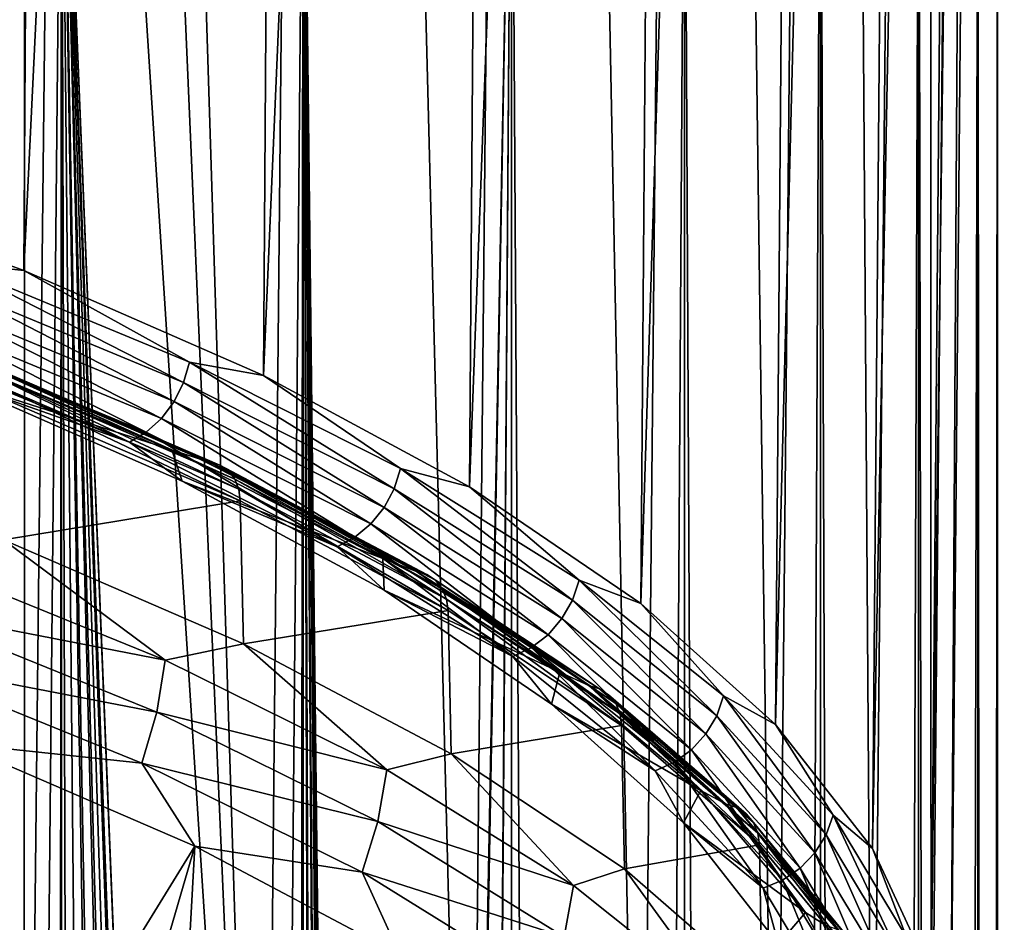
# Model space of a CAD drawing. Header units: millimetres. Extents: x -24 to 24, y 0 to 188.
# Tile 335 of 460: x 19.13 to 24.29, y 141.36 to 146.08. Entities that reach past the tile are written whole.
import ezdxf

# ---------------------------------------------------------------- set-up
doc = ezdxf.new("R2010")
doc.units = ezdxf.units.MM
doc.header["$LTSCALE"] = 58.620611
for name, color, linetype in [('168', 7, 'CONTINUOUS'), ('169', 7, 'CONTINUOUS'), ('194', 7, 'CONTINUOUS'), ('201', 7, 'CONTINUOUS'), ('222', 7, 'CONTINUOUS'), ('223', 7, 'CONTINUOUS'), ('226', 7, 'CONTINUOUS'), ('31', 7, 'CONTINUOUS')]:
    doc.layers.add(name, color=color, linetype=linetype)

msp = doc.modelspace()

# ---------------------------------------------------------------- linework, layer by layer
at = {"layer": '168', "color": 7, "linetype": 'CONTINUOUS'}
for points in [[(19.1559, 144.7737, 246.4339), (17.7394, 145.2866, 248.0608), (18.757, 144.8168, 246.9366), (19.1559, 144.7737, 246.4339)], [(19.9911, 144.1868, 245.2875), (18.757, 144.8168, 246.9366), (18.7277, 144.7097, 246.9459), (19.9911, 144.1868, 245.2875)], [(20.0223, 144.2931, 245.2756), (19.1559, 144.7737, 246.4339), (18.757, 144.8168, 246.9366), (20.0223, 144.2931, 245.2756)], [(20.0223, 144.2931, 245.2756), (18.757, 144.8168, 246.9366), (19.9911, 144.1868, 245.2875), (20.0223, 144.2931, 245.2756)], [(20.4089, 144.2236, 244.6894), (19.1559, 144.7737, 246.4339), (20.0223, 144.2931, 245.2756), (20.4089, 144.2236, 244.6894)], [(19.9412, 144.0872, 245.2844), (18.7277, 144.7097, 246.9459), (18.681, 144.6088, 246.9387), (19.9412, 144.0872, 245.2844)], [(19.9911, 144.1868, 245.2875), (18.7277, 144.7097, 246.9459), (19.9412, 144.0872, 245.2844), (19.9911, 144.1868, 245.2875)], [(19.8752, 143.9992, 245.2665), (18.681, 144.6088, 246.9387), (18.6192, 144.5191, 246.9152), (19.8752, 143.9992, 245.2665)], [(19.9412, 144.0872, 245.2844), (18.681, 144.6088, 246.9387), (19.8752, 143.9992, 245.2665), (19.9412, 144.0872, 245.2844)], [(19.7963, 143.9272, 245.2345), (18.6192, 144.5191, 246.9152), (18.5452, 144.445, 246.8768), (19.7963, 143.9272, 245.2345)], [(19.8752, 143.9992, 245.2665), (18.6192, 144.5191, 246.9152), (19.7963, 143.9272, 245.2345), (19.8752, 143.9992, 245.2665)], [(18.4629, 144.3904, 246.8252), (19.7084, 143.8749, 245.1902), (18.5452, 144.445, 246.8768), (18.4629, 144.3904, 246.8252)], [(19.7084, 143.8749, 245.1902), (19.7963, 143.9272, 245.2345), (18.5452, 144.445, 246.8768), (19.7084, 143.8749, 245.1902)], [(18.4629, 144.3904, 246.8252), (18.7566, 144.2105, 246.296), (19.7084, 143.8749, 245.1902), (18.4629, 144.3904, 246.8252)], [(21.0935, 143.632, 243.5278), (20.0223, 144.2931, 245.2756), (19.9911, 144.1868, 245.2875), (21.0935, 143.632, 243.5278)], [(21.1264, 143.7374, 243.5131), (20.4089, 144.2236, 244.6894), (20.0223, 144.2931, 245.2756), (21.1264, 143.7374, 243.5131)], [(21.1264, 143.7374, 243.5131), (20.0223, 144.2931, 245.2756), (21.0935, 143.632, 243.5278), (21.1264, 143.7374, 243.5131)], [(18.7566, 144.2105, 246.296), (19.9836, 143.6719, 244.5878), (19.7084, 143.8749, 245.1902), (18.7566, 144.2105, 246.296)], [(21.4878, 143.6412, 242.8421), (20.4089, 144.2236, 244.6894), (21.1264, 143.7374, 243.5131), (21.4878, 143.6412, 242.8421)], [(21.0409, 143.5337, 243.5291), (19.9911, 144.1868, 245.2875), (19.9412, 144.0872, 245.2844), (21.0409, 143.5337, 243.5291)], [(21.0935, 143.632, 243.5278), (19.9911, 144.1868, 245.2875), (21.0409, 143.5337, 243.5291), (21.0935, 143.632, 243.5278)], [(20.9712, 143.4476, 243.5169), (19.9412, 144.0872, 245.2844), (19.8752, 143.9992, 245.2665), (20.9712, 143.4476, 243.5169)], [(21.0409, 143.5337, 243.5291), (19.9412, 144.0872, 245.2844), (20.9712, 143.4476, 243.5169), (21.0409, 143.5337, 243.5291)], [(20.888, 143.3778, 243.492), (19.8752, 143.9992, 245.2665), (19.7963, 143.9272, 245.2345), (20.888, 143.3778, 243.492)], [(20.9712, 143.4476, 243.5169), (19.8752, 143.9992, 245.2665), (20.888, 143.3778, 243.492), (20.9712, 143.4476, 243.5169)], [(19.7084, 143.8749, 245.1902), (20.7953, 143.3279, 243.4554), (19.7963, 143.9272, 245.2345), (19.7084, 143.8749, 245.1902)], [(20.7953, 143.3279, 243.4554), (20.888, 143.3778, 243.492), (19.7963, 143.9272, 245.2345), (20.7953, 143.3279, 243.4554)], [(19.7084, 143.8749, 245.1902), (19.9836, 143.6719, 244.5878), (20.7953, 143.3279, 243.4554), (19.7084, 143.8749, 245.1902)], [(22.0261, 143.0497, 241.6809), (21.1264, 143.7374, 243.5131), (21.0935, 143.632, 243.5278), (22.0261, 143.0497, 241.6809)], [(22.0605, 143.1542, 241.6634), (21.4878, 143.6412, 242.8421), (21.1264, 143.7374, 243.5131), (22.0605, 143.1542, 241.6634)], [(22.0605, 143.1542, 241.6634), (21.1264, 143.7374, 243.5131), (22.0261, 143.0497, 241.6809), (22.0605, 143.1542, 241.6634)], [(19.9836, 143.6719, 244.5878), (21.0401, 143.1016, 242.7789), (20.7953, 143.3279, 243.4554), (19.9836, 143.6719, 244.5878)], [(21.9711, 142.9529, 241.6868), (21.0935, 143.632, 243.5278), (21.0409, 143.5337, 243.5291), (21.9711, 142.9529, 241.6868)], [(22.0261, 143.0497, 241.6809), (21.0935, 143.632, 243.5278), (21.9711, 142.9529, 241.6868), (22.0261, 143.0497, 241.6809)], [(22.3834, 143.0313, 240.9076), (21.4878, 143.6412, 242.8421), (22.0605, 143.1542, 241.6634), (22.3834, 143.0313, 240.9076)], [(21.8984, 142.8686, 241.6808), (21.0409, 143.5337, 243.5291), (20.9712, 143.4476, 243.5169), (21.8984, 142.8686, 241.6808)], [(21.9711, 142.9529, 241.6868), (21.0409, 143.5337, 243.5291), (21.8984, 142.8686, 241.6808), (21.9711, 142.9529, 241.6868)], [(21.8114, 142.8012, 241.6631), (20.9712, 143.4476, 243.5169), (20.888, 143.3778, 243.492), (21.8114, 142.8012, 241.6631)], [(21.8984, 142.8686, 241.6808), (20.9712, 143.4476, 243.5169), (21.8114, 142.8012, 241.6631), (21.8984, 142.8686, 241.6808)], [(20.7953, 143.3279, 243.4554), (21.7146, 142.7538, 241.6346), (20.888, 143.3778, 243.492), (20.7953, 143.3279, 243.4554)], [(21.7146, 142.7538, 241.6346), (21.8114, 142.8012, 241.6631), (20.888, 143.3778, 243.492), (21.7146, 142.7538, 241.6346)], [(20.7953, 143.3279, 243.4554), (21.0401, 143.1016, 242.7789), (21.7146, 142.7538, 241.6346), (20.7953, 143.3279, 243.4554)], [(22.7813, 142.4445, 239.7618), (22.0605, 143.1542, 241.6634), (22.0261, 143.0497, 241.6809), (22.7813, 142.4445, 239.7618)], [(22.8169, 142.5482, 239.7412), (22.3834, 143.0313, 240.9076), (22.0605, 143.1542, 241.6634), (22.8169, 142.5482, 239.7412)], [(22.8169, 142.5482, 239.7412), (22.0605, 143.1542, 241.6634), (22.7813, 142.4445, 239.7618), (22.8169, 142.5482, 239.7412)], [(21.0401, 143.1016, 242.7789), (21.9171, 142.5043, 240.8847), (21.7146, 142.7538, 241.6346), (21.0401, 143.1016, 242.7789)], [(22.7245, 142.3493, 239.7724), (22.0261, 143.0497, 241.6809), (21.9711, 142.9529, 241.6868), (22.7245, 142.3493, 239.7724)], [(22.7813, 142.4445, 239.7618), (22.0261, 143.0497, 241.6809), (22.7245, 142.3493, 239.7724), (22.7813, 142.4445, 239.7618)], [(23.088, 142.3991, 238.9027), (22.3834, 143.0313, 240.9076), (22.8169, 142.5482, 239.7412), (23.088, 142.3991, 238.9027)], [(22.6492, 142.267, 239.7727), (21.9711, 142.9529, 241.6868), (21.8984, 142.8686, 241.6808), (22.6492, 142.267, 239.7727)], [(22.7245, 142.3493, 239.7724), (21.9711, 142.9529, 241.6868), (22.6492, 142.267, 239.7727), (22.7245, 142.3493, 239.7724)], [(22.5593, 142.202, 239.7626), (21.8984, 142.8686, 241.6808), (21.8114, 142.8012, 241.6631), (22.5593, 142.202, 239.7626)], [(22.6492, 142.267, 239.7727), (21.8984, 142.8686, 241.6808), (22.5593, 142.202, 239.7626), (22.6492, 142.267, 239.7727)], [(21.7146, 142.7538, 241.6346), (22.4592, 142.1572, 239.7426), (21.8114, 142.8012, 241.6631), (21.7146, 142.7538, 241.6346)], [(21.7146, 142.7538, 241.6346), (21.9171, 142.5043, 240.8847), (22.4592, 142.1572, 239.7426), (21.7146, 142.7538, 241.6346)], [(22.4592, 142.1572, 239.7426), (22.5593, 142.202, 239.7626), (21.8114, 142.8012, 241.6631), (22.4592, 142.1572, 239.7426)], [(23.3531, 141.8215, 237.7858), (22.8169, 142.5482, 239.7412), (22.7813, 142.4445, 239.7618), (23.3531, 141.8215, 237.7858)], [(23.3896, 141.9241, 237.7621), (23.088, 142.3991, 238.9027), (22.8169, 142.5482, 239.7412), (23.3896, 141.9241, 237.7621)], [(23.3896, 141.9241, 237.7621), (22.8169, 142.5482, 239.7412), (23.3531, 141.8215, 237.7858), (23.3896, 141.9241, 237.7621)], [(21.9171, 142.5043, 240.8847), (22.607, 141.8853, 238.9214), (22.4592, 142.1572, 239.7426), (21.9171, 142.5043, 240.8847)], [(23.2948, 141.7278, 237.8014), (22.7813, 142.4445, 239.7618), (22.7245, 142.3493, 239.7724), (23.2948, 141.7278, 237.8014)], [(23.3531, 141.8215, 237.7858), (22.7813, 142.4445, 239.7618), (23.2948, 141.7278, 237.8014), (23.3531, 141.8215, 237.7858)], [(23.5956, 141.7501, 236.8443), (23.088, 142.3991, 238.9027), (23.3896, 141.9241, 237.7621), (23.5956, 141.7501, 236.8443)], [(23.2177, 141.6476, 237.8082), (22.7245, 142.3493, 239.7724), (22.6492, 142.267, 239.7727), (23.2177, 141.6476, 237.8082)], [(23.2948, 141.7278, 237.8014), (22.7245, 142.3493, 239.7724), (23.2177, 141.6476, 237.8082), (23.2948, 141.7278, 237.8014)], [(23.1255, 141.585, 237.8059), (22.6492, 142.267, 239.7727), (22.5593, 142.202, 239.7626), (23.1255, 141.585, 237.8059)], [(23.2177, 141.6476, 237.8082), (22.6492, 142.267, 239.7727), (23.1255, 141.585, 237.8059), (23.2177, 141.6476, 237.8082)], [(22.4592, 142.1572, 239.7426), (23.0229, 141.543, 237.7945), (22.5593, 142.202, 239.7626), (22.4592, 142.1572, 239.7426)], [(23.0229, 141.543, 237.7945), (23.1255, 141.585, 237.8059), (22.5593, 142.202, 239.7626), (23.0229, 141.543, 237.7945)], [(22.4592, 142.1572, 239.7426), (22.607, 141.8853, 238.9214), (23.0229, 141.543, 237.7945), (22.4592, 142.1572, 239.7426)], [(22.607, 141.8853, 238.9214), (23.1041, 141.2498, 236.9058), (23.0229, 141.543, 237.7945), (22.607, 141.8853, 238.9214)], [(23.7369, 141.1856, 235.7688), (23.3896, 141.9241, 237.7621), (23.3531, 141.8215, 237.7858), (23.7369, 141.1856, 235.7688)], [(23.774, 141.2872, 235.742), (23.5956, 141.7501, 236.8443), (23.3896, 141.9241, 237.7621), (23.774, 141.2872, 235.742)], [(23.774, 141.2872, 235.742), (23.3896, 141.9241, 237.7621), (23.7369, 141.1856, 235.7688), (23.774, 141.2872, 235.742)], [(23.6777, 141.0934, 235.7895), (23.3531, 141.8215, 237.7858), (23.2948, 141.7278, 237.8014), (23.6777, 141.0934, 235.7895)], [(23.7369, 141.1856, 235.7688), (23.3531, 141.8215, 237.7858), (23.6777, 141.0934, 235.7895), (23.7369, 141.1856, 235.7688)], [(23.5993, 141.0154, 235.8029), (23.2948, 141.7278, 237.8014), (23.2177, 141.6476, 237.8082), (23.5993, 141.0154, 235.8029)], [(23.6777, 141.0934, 235.7895), (23.2948, 141.7278, 237.8014), (23.5993, 141.0154, 235.8029), (23.6777, 141.0934, 235.7895)], [(23.9019, 141.0897, 234.7499), (23.5956, 141.7501, 236.8443), (23.774, 141.2872, 235.742), (23.9019, 141.0897, 234.7499)], [(23.5056, 140.9552, 235.8086), (23.2177, 141.6476, 237.8082), (23.1255, 141.585, 237.8059), (23.5056, 140.9552, 235.8086)], [(23.5993, 141.0154, 235.8029), (23.2177, 141.6476, 237.8082), (23.5056, 140.9552, 235.8086), (23.5993, 141.0154, 235.8029)], [(23.0229, 141.543, 237.7945), (23.4013, 140.9161, 235.8061), (23.1255, 141.585, 237.8059), (23.0229, 141.543, 237.7945)], [(23.4013, 140.9161, 235.8061), (23.5056, 140.9552, 235.8086), (23.1255, 141.585, 237.8059), (23.4013, 140.9161, 235.8061)], [(23.0229, 141.543, 237.7945), (23.1041, 141.2498, 236.9058), (23.4013, 140.9161, 235.8061), (23.0229, 141.543, 237.7945)]]:
    msp.add_3dface(points, dxfattribs=at)
at = {"layer": '169', "color": 7, "linetype": 'CONTINUOUS'}
for points in [[(17.9144, 176.2047, 238.5503), (17.7394, 145.2866, 248.0608), (19.348, 175.666, 236.9176), (17.9144, 176.2047, 238.5503)], [(17.7394, 145.2866, 248.0608), (19.1559, 144.7737, 246.4339), (19.348, 175.666, 236.9176), (17.7394, 145.2866, 248.0608)], [(19.348, 175.666, 236.9176), (19.1559, 144.7737, 246.4339), (20.617, 175.0909, 235.1659), (19.348, 175.666, 236.9176)], [(19.1559, 144.7737, 246.4339), (20.4089, 144.2236, 244.6894), (20.617, 175.0909, 235.1659), (19.1559, 144.7737, 246.4339)], [(20.617, 175.0909, 235.1659), (20.4089, 144.2236, 244.6894), (21.7108, 174.485, 233.3099), (20.617, 175.0909, 235.1659)], [(20.4089, 144.2236, 244.6894), (21.4878, 143.6412, 242.8421), (21.7108, 174.485, 233.3099), (20.4089, 144.2236, 244.6894)], [(21.7108, 174.485, 233.3099), (21.4878, 143.6412, 242.8421), (22.6203, 173.8537, 231.3652), (21.7108, 174.485, 233.3099)], [(21.4878, 143.6412, 242.8421), (22.3834, 143.0313, 240.9076), (22.6203, 173.8537, 231.3652), (21.4878, 143.6412, 242.8421)], [(22.6203, 173.8537, 231.3652), (22.3834, 143.0313, 240.9076), (23.3377, 173.2029, 229.3479), (22.6203, 173.8537, 231.3652)], [(22.3834, 143.0313, 240.9076), (23.088, 142.3991, 238.9027), (23.3377, 173.2029, 229.3479), (22.3834, 143.0313, 240.9076)], [(23.3377, 173.2029, 229.3479), (23.088, 142.3991, 238.9027), (23.8571, 172.5383, 227.275), (23.3377, 173.2029, 229.3479)], [(23.088, 142.3991, 238.9027), (23.5956, 141.7501, 236.8443), (23.8571, 172.5383, 227.275), (23.088, 142.3991, 238.9027)], [(23.8571, 172.5383, 227.275), (23.5956, 141.7501, 236.8443), (24.1739, 171.8658, 225.1639), (23.8571, 172.5383, 227.275)], [(23.5956, 141.7501, 236.8443), (23.9019, 141.0897, 234.7499), (24.1739, 171.8658, 225.1639), (23.5956, 141.7501, 236.8443)], [(24.1739, 171.8658, 225.1639), (23.9019, 141.0897, 234.7499), (24.2854, 171.1914, 223.0326), (24.1739, 171.8658, 225.1639)], [(23.9019, 141.0897, 234.7499), (24.0043, 140.4237, 232.6376), (24.2854, 171.1914, 223.0326), (23.9019, 141.0897, 234.7499)], [(24.2854, 171.1914, 223.0326), (24.0043, 140.4237, 232.6376), (24.1907, 170.5208, 220.8991), (24.2854, 171.1914, 223.0326)], [(24.1907, 170.5208, 220.8991), (23.9019, 139.7577, 230.5253), (23.8905, 169.8596, 218.7816), (24.1907, 170.5208, 220.8991)], [(24.0043, 140.4237, 232.6376), (23.9019, 139.7577, 230.5253), (24.1907, 170.5208, 220.8991), (24.0043, 140.4237, 232.6376)], [(23.8905, 169.8596, 218.7816), (23.5956, 139.0974, 228.431), (23.3874, 169.2135, 216.6985), (23.8905, 169.8596, 218.7816)], [(23.9019, 139.7577, 230.5253), (23.5956, 139.0974, 228.431), (23.8905, 169.8596, 218.7816), (23.9019, 139.7577, 230.5253)], [(23.3874, 169.2135, 216.6985), (23.088, 138.4484, 226.3726), (22.6857, 168.5875, 214.6672), (23.3874, 169.2135, 216.6985)], [(23.5956, 139.0974, 228.431), (23.088, 138.4484, 226.3726), (23.3874, 169.2135, 216.6985), (23.5956, 139.0974, 228.431)], [(22.6857, 168.5875, 214.6672), (22.3834, 137.8162, 224.3676), (21.7913, 167.9868, 212.7052), (22.6857, 168.5875, 214.6672)], [(23.088, 138.4484, 226.3726), (22.3834, 137.8162, 224.3676), (22.6857, 168.5875, 214.6672), (23.088, 138.4484, 226.3726)], [(21.7913, 167.9868, 212.7052), (21.4878, 137.2063, 222.4332), (20.7122, 167.416, 210.8298), (21.7913, 167.9868, 212.7052)], [(22.3834, 137.8162, 224.3676), (21.4878, 137.2063, 222.4332), (21.7913, 167.9868, 212.7052), (22.3834, 137.8162, 224.3676)], [(20.7122, 167.416, 210.8298), (20.4089, 136.6238, 220.5858), (19.4575, 166.8796, 209.0568), (20.7122, 167.416, 210.8298)], [(21.4878, 137.2063, 222.4332), (20.4089, 136.6238, 220.5858), (20.7122, 167.416, 210.8298), (21.4878, 137.2063, 222.4332)], [(19.4575, 166.8796, 209.0568), (20.4089, 136.6238, 220.5858), (19.4002, 160.0153, 211.251), (19.4575, 166.8796, 209.0568)], [(19.4002, 160.0153, 211.251), (20.4089, 136.6238, 220.5858), (19.3427, 153.1164, 213.4562), (19.4002, 160.0153, 211.251)], [(20.4089, 136.6238, 220.5858), (19.1559, 136.0738, 218.8413), (19.3427, 153.1164, 213.4562), (20.4089, 136.6238, 220.5858)], [(19.3427, 153.1164, 213.4562), (19.1559, 136.0738, 218.8413), (19.1628, 152.2478, 213.4938), (19.3427, 153.1164, 213.4562)], [(19.1559, 136.0738, 218.8413), (17.7394, 135.5608, 217.2145), (19.1628, 152.2478, 213.4938), (19.1559, 136.0738, 218.8413)], [(19.1628, 152.2478, 213.4938), (17.7394, 135.5608, 217.2145), (18.9617, 151.3801, 213.5088), (19.1628, 152.2478, 213.4938)]]:
    msp.add_3dface(points, dxfattribs=at)
at = {"layer": '194', "color": 7, "linetype": 'CONTINUOUS'}
for points in [[(20.0493, 141.7632, 245.4605), (18.807, 142.2998, 247.1625), (18.8492, 139.8138, 245.603), (20.0493, 141.7632, 245.4605)], [(19.4024, 139.5427, 244.7429), (20.0493, 141.7632, 245.4605), (18.8492, 139.8138, 245.603), (19.4024, 139.5427, 244.7429)], [(19.9124, 139.2639, 243.8589), (20.0493, 141.7632, 245.4605), (19.4024, 139.5427, 244.7429), (19.9124, 139.2639, 243.8589)], [(21.1228, 141.1946, 243.6571), (20.0493, 141.7632, 245.4605), (19.9124, 139.2639, 243.8589), (21.1228, 141.1946, 243.6571)]]:
    msp.add_3dface(points, dxfattribs=at)
at = {"layer": '201', "color": 7, "linetype": 'CONTINUOUS'}
for points in [[(18.5635, 143.275, 247.6567), (19.8956, 142.7357, 245.9464), (19.0486, 143.3643, 247.0187), (18.5635, 143.275, 247.6567)], [(19.0486, 143.3643, 247.0187), (19.8956, 142.7357, 245.9464), (20.3053, 142.8214, 245.2969), (19.0486, 143.3643, 247.0187)], [(18.5635, 143.275, 247.6567), (18.5228, 143.0023, 247.6991), (19.8956, 142.7357, 245.9464), (18.5635, 143.275, 247.6567)], [(18.5228, 143.0023, 247.6991), (18.4501, 142.7336, 247.7193), (19.8516, 142.464, 245.9921), (18.5228, 143.0023, 247.6991)], [(18.5228, 143.0023, 247.6991), (19.8516, 142.464, 245.9921), (19.8956, 142.7357, 245.9464), (18.5228, 143.0023, 247.6991)], [(19.8956, 142.7357, 245.9464), (21.0551, 142.1615, 244.1253), (20.3053, 142.8214, 245.2969), (19.8956, 142.7357, 245.9464)], [(20.3053, 142.8214, 245.2969), (21.0551, 142.1615, 244.1253), (21.3914, 142.2462, 243.4726), (20.3053, 142.8214, 245.2969)], [(18.4501, 142.7336, 247.7193), (18.807, 142.2998, 247.1625), (19.7736, 142.1974, 246.0188), (18.4501, 142.7336, 247.7193)], [(18.4501, 142.7336, 247.7193), (19.7736, 142.1974, 246.0188), (19.8516, 142.464, 245.9921), (18.4501, 142.7336, 247.7193)], [(19.8956, 142.7357, 245.9464), (19.8516, 142.464, 245.9921), (21.0551, 142.1615, 244.1253), (19.8956, 142.7357, 245.9464)], [(19.8516, 142.464, 245.9921), (19.7736, 142.1974, 246.0188), (21.008, 141.8909, 244.1745), (19.8516, 142.464, 245.9921)], [(19.8516, 142.464, 245.9921), (21.008, 141.8909, 244.1745), (21.0551, 142.1615, 244.1253), (19.8516, 142.464, 245.9921)], [(18.807, 142.2998, 247.1625), (20.0493, 141.7632, 245.4605), (19.7736, 142.1974, 246.0188), (18.807, 142.2998, 247.1625)], [(21.0551, 142.1615, 244.1253), (22.0319, 141.5573, 242.2093), (21.3914, 142.2462, 243.4726), (21.0551, 142.1615, 244.1253)], [(21.3914, 142.2462, 243.4726), (22.0319, 141.5573, 242.2093), (22.2978, 141.6435, 241.5612), (21.3914, 142.2462, 243.4726)], [(19.7736, 142.1974, 246.0188), (20.0493, 141.7632, 245.4605), (20.9254, 141.6265, 244.2082), (19.7736, 142.1974, 246.0188)], [(19.7736, 142.1974, 246.0188), (20.9254, 141.6265, 244.2082), (21.008, 141.8909, 244.1745), (19.7736, 142.1974, 246.0188)], [(21.0551, 142.1615, 244.1253), (21.008, 141.8909, 244.1745), (22.0319, 141.5573, 242.2093), (21.0551, 142.1615, 244.1253)], [(21.008, 141.8909, 244.1745), (20.9254, 141.6265, 244.2082), (21.9821, 141.288, 242.2622), (21.008, 141.8909, 244.1745)], [(21.008, 141.8909, 244.1745), (21.9821, 141.288, 242.2622), (22.0319, 141.5573, 242.2093), (21.008, 141.8909, 244.1745)], [(20.0493, 141.7632, 245.4605), (21.1228, 141.1946, 243.6571), (20.9254, 141.6265, 244.2082), (20.0493, 141.7632, 245.4605)], [(20.9254, 141.6265, 244.2082), (21.1228, 141.1946, 243.6571), (21.8954, 141.0259, 242.3033), (20.9254, 141.6265, 244.2082)], [(20.9254, 141.6265, 244.2082), (21.8954, 141.0259, 242.3033), (21.9821, 141.288, 242.2622), (20.9254, 141.6265, 244.2082)], [(22.0319, 141.5573, 242.2093), (22.8174, 140.9285, 240.2148), (22.2978, 141.6435, 241.5612), (22.0319, 141.5573, 242.2093)], [(22.2978, 141.6435, 241.5612), (22.8174, 140.9285, 240.2148), (23.017, 141.0184, 239.5786), (22.2978, 141.6435, 241.5612)], [(22.0319, 141.5573, 242.2093), (21.9821, 141.288, 242.2622), (22.8174, 140.9285, 240.2148), (22.0319, 141.5573, 242.2093)]]:
    msp.add_3dface(points, dxfattribs=at)
at = {"layer": '222', "color": 7, "linetype": 'CONTINUOUS'}
for points in [[(19.03, 144.1101, 246.8089), (19.0486, 143.3643, 247.0187), (20.2874, 143.5685, 245.0911), (19.03, 144.1101, 246.8089)], [(19.0486, 143.3643, 247.0187), (20.3053, 142.8214, 245.2969), (20.2874, 143.5685, 245.0911), (19.0486, 143.3643, 247.0187)], [(20.2874, 143.5685, 245.0911), (20.3053, 142.8214, 245.2969), (21.3748, 142.9945, 243.2708), (20.2874, 143.5685, 245.0911)], [(20.3053, 142.8214, 245.2969), (21.3914, 142.2462, 243.4726), (21.3748, 142.9945, 243.2708), (20.3053, 142.8214, 245.2969)], [(21.3748, 142.9945, 243.2708), (21.3914, 142.2462, 243.4726), (22.2831, 142.3931, 241.3634), (21.3748, 142.9945, 243.2708)], [(21.3914, 142.2462, 243.4726), (22.2978, 141.6435, 241.5612), (22.2831, 142.3931, 241.3634), (21.3914, 142.2462, 243.4726)], [(22.2831, 142.3931, 241.3634), (22.2978, 141.6435, 241.5612), (23.0048, 141.7693, 239.3847), (22.2831, 142.3931, 241.3634)], [(22.2978, 141.6435, 241.5612), (23.017, 141.0184, 239.5786), (23.0048, 141.7693, 239.3847), (22.2978, 141.6435, 241.5612)], [(23.0048, 141.7693, 239.3847), (23.017, 141.0184, 239.5786), (23.5338, 141.1282, 237.3514), (23.0048, 141.7693, 239.3847)]]:
    msp.add_3dface(points, dxfattribs=at)
at = {"layer": '223', "color": 7, "linetype": 'CONTINUOUS'}
for points in [[(19.9305, 143.8351, 245.1054), (18.658, 144.3699, 246.8014), (18.8829, 144.3065, 246.6284), (19.9305, 143.8351, 245.1054)], [(20.1305, 143.769, 244.9239), (19.9305, 143.8351, 245.1054), (18.8829, 144.3065, 246.6284), (20.1305, 143.769, 244.9239)], [(20.1305, 143.769, 244.9239), (18.8829, 144.3065, 246.6284), (20.1816, 143.7549, 244.9622), (20.1305, 143.769, 244.9239)], [(20.1816, 143.7549, 244.9622), (18.8829, 144.3065, 246.6284), (18.9308, 144.2937, 246.671), (20.1816, 143.7549, 244.9622)], [(20.1816, 143.7549, 244.9622), (18.9308, 144.2937, 246.671), (20.2254, 143.7254, 245.0005), (20.1816, 143.7549, 244.9622)], [(20.2254, 143.7254, 245.0005), (18.9308, 144.2937, 246.671), (18.9719, 144.2653, 246.7131), (20.2254, 143.7254, 245.0005)], [(20.2254, 143.7254, 245.0005), (18.9719, 144.2653, 246.7131), (20.259, 143.6824, 245.0364), (20.2254, 143.7254, 245.0005)], [(20.259, 143.6824, 245.0364), (18.9719, 144.2653, 246.7131), (19.0034, 144.2232, 246.7518), (20.259, 143.6824, 245.0364)], [(19.0233, 144.1702, 246.7845), (20.2802, 143.6288, 245.0673), (19.0034, 144.2232, 246.7518), (19.0233, 144.1702, 246.7845)], [(20.2802, 143.6288, 245.0673), (20.259, 143.6824, 245.0364), (19.0034, 144.2232, 246.7518), (20.2802, 143.6288, 245.0673)], [(19.03, 144.1101, 246.8089), (20.2874, 143.5685, 245.0911), (19.0233, 144.1702, 246.7845), (19.03, 144.1101, 246.8089)], [(19.0233, 144.1702, 246.7845), (20.2874, 143.5685, 245.0911), (20.2802, 143.6288, 245.0673), (19.0233, 144.1702, 246.7845)], [(21.034, 143.2675, 243.305), (19.9305, 143.8351, 245.1054), (20.1305, 143.769, 244.9239), (21.034, 143.2675, 243.305)], [(21.2095, 143.1995, 243.1177), (21.034, 143.2675, 243.305), (20.1305, 143.769, 244.9239), (21.2095, 143.1995, 243.1177)], [(21.2095, 143.1995, 243.1177), (20.1305, 143.769, 244.9239), (21.2633, 143.184, 243.1514), (21.2095, 143.1995, 243.1177)], [(21.2633, 143.184, 243.1514), (20.1305, 143.769, 244.9239), (20.1816, 143.7549, 244.9622), (21.2633, 143.184, 243.1514)], [(21.2633, 143.184, 243.1514), (20.1816, 143.7549, 244.9622), (21.3095, 143.1532, 243.1858), (21.2633, 143.184, 243.1514)], [(21.3095, 143.1532, 243.1858), (20.1816, 143.7549, 244.9622), (20.2254, 143.7254, 245.0005), (21.3095, 143.1532, 243.1858)], [(21.3095, 143.1532, 243.1858), (20.2254, 143.7254, 245.0005), (21.3449, 143.1092, 243.2187), (21.3095, 143.1532, 243.1858)], [(21.3449, 143.1092, 243.2187), (20.2254, 143.7254, 245.0005), (20.259, 143.6824, 245.0364), (21.3449, 143.1092, 243.2187)], [(20.2802, 143.6288, 245.0673), (21.3672, 143.0551, 243.2477), (20.259, 143.6824, 245.0364), (20.2802, 143.6288, 245.0673)], [(21.3672, 143.0551, 243.2477), (21.3449, 143.1092, 243.2187), (20.259, 143.6824, 245.0364), (21.3672, 143.0551, 243.2477)], [(20.2874, 143.5685, 245.0911), (21.3748, 142.9945, 243.2708), (20.2802, 143.6288, 245.0673), (20.2874, 143.5685, 245.0911)], [(20.2802, 143.6288, 245.0673), (21.3748, 142.9945, 243.2708), (21.3672, 143.0551, 243.2477), (20.2802, 143.6288, 245.0673)], [(21.9592, 142.6717, 241.4155), (21.034, 143.2675, 243.305), (21.2095, 143.1995, 243.1177), (21.9592, 142.6717, 241.4155)], [(22.1109, 142.6028, 241.225), (21.9592, 142.6717, 241.4155), (21.2095, 143.1995, 243.1177), (22.1109, 142.6028, 241.225)], [(22.1109, 142.6028, 241.225), (21.2095, 143.1995, 243.1177), (22.1669, 142.5857, 241.2539), (22.1109, 142.6028, 241.225)], [(22.1669, 142.5857, 241.2539), (21.2095, 143.1995, 243.1177), (21.2633, 143.184, 243.1514), (22.1669, 142.5857, 241.2539)], [(22.1669, 142.5857, 241.2539), (21.2633, 143.184, 243.1514), (22.2151, 142.5536, 241.2842), (22.1669, 142.5857, 241.2539)], [(22.2151, 142.5536, 241.2842), (21.2633, 143.184, 243.1514), (21.3095, 143.1532, 243.1858), (22.2151, 142.5536, 241.2842)], [(22.2151, 142.5536, 241.2842), (21.3095, 143.1532, 243.1858), (22.252, 142.5087, 241.3139), (22.2151, 142.5536, 241.2842)], [(22.252, 142.5087, 241.3139), (21.3095, 143.1532, 243.1858), (21.3449, 143.1092, 243.2187), (22.252, 142.5087, 241.3139)], [(21.3672, 143.0551, 243.2477), (22.2752, 142.4539, 241.3409), (21.3449, 143.1092, 243.2187), (21.3672, 143.0551, 243.2477)], [(22.2752, 142.4539, 241.3409), (22.252, 142.5087, 241.3139), (21.3449, 143.1092, 243.2187), (22.2752, 142.4539, 241.3409)], [(21.3748, 142.9945, 243.2708), (22.2831, 142.3931, 241.3634), (21.3672, 143.0551, 243.2477), (21.3748, 142.9945, 243.2708)], [(21.3672, 143.0551, 243.2477), (22.2831, 142.3931, 241.3634), (22.2752, 142.4539, 241.3409), (21.3672, 143.0551, 243.2477)], [(22.6982, 142.0528, 239.4527), (21.9592, 142.6717, 241.4155), (22.1109, 142.6028, 241.225), (22.6982, 142.0528, 239.4527)], [(22.827, 141.9837, 239.2616), (22.6982, 142.0528, 239.4527), (22.1109, 142.6028, 241.225), (22.827, 141.9837, 239.2616)], [(22.827, 141.9837, 239.2616), (22.1109, 142.6028, 241.225), (22.8849, 141.9651, 239.2856), (22.827, 141.9837, 239.2616)], [(22.8849, 141.9651, 239.2856), (22.1109, 142.6028, 241.225), (22.1669, 142.5857, 241.2539), (22.8849, 141.9651, 239.2856)], [(22.8849, 141.9651, 239.2856), (22.1669, 142.5857, 241.2539), (22.9346, 141.9317, 239.3116), (22.8849, 141.9651, 239.2856)], [(22.9346, 141.9317, 239.3116), (22.1669, 142.5857, 241.2539), (22.2151, 142.5536, 241.2842), (22.9346, 141.9317, 239.3116)], [(22.9346, 141.9317, 239.3116), (22.2151, 142.5536, 241.2842), (22.9727, 141.8857, 239.338), (22.9346, 141.9317, 239.3116)], [(22.9727, 141.8857, 239.338), (22.2151, 142.5536, 241.2842), (22.252, 142.5087, 241.3139), (22.9727, 141.8857, 239.338)], [(22.2752, 142.4539, 241.3409), (22.9967, 141.8302, 239.3629), (22.252, 142.5087, 241.3139), (22.2752, 142.4539, 241.3409)], [(22.9967, 141.8302, 239.3629), (22.9727, 141.8857, 239.338), (22.252, 142.5087, 241.3139), (22.9967, 141.8302, 239.3629)], [(22.2831, 142.3931, 241.3634), (23.0048, 141.7693, 239.3847), (22.2752, 142.4539, 241.3409), (22.2831, 142.3931, 241.3634)], [(22.2752, 142.4539, 241.3409), (23.0048, 141.7693, 239.3847), (22.9967, 141.8302, 239.3629), (22.2752, 142.4539, 241.3409)], [(23.2448, 141.4162, 237.4335), (22.6982, 142.0528, 239.4527), (22.827, 141.9837, 239.2616), (23.2448, 141.4162, 237.4335)], [(23.3519, 141.3476, 237.2441), (23.2448, 141.4162, 237.4335), (22.827, 141.9837, 239.2616), (23.3519, 141.3476, 237.2441)], [(23.3519, 141.3476, 237.2441), (22.827, 141.9837, 239.2616), (23.4111, 141.3274, 237.2629), (23.3519, 141.3476, 237.2441)], [(23.4111, 141.3274, 237.2629), (22.827, 141.9837, 239.2616), (22.8849, 141.9651, 239.2856), (23.4111, 141.3274, 237.2629)], [(23.4111, 141.3274, 237.2629), (22.8849, 141.9651, 239.2856), (23.4619, 141.2925, 237.2845), (23.4111, 141.3274, 237.2629)], [(23.4619, 141.2925, 237.2845), (22.8849, 141.9651, 239.2856), (22.9346, 141.9317, 239.3116), (23.4619, 141.2925, 237.2845)], [(23.4619, 141.2925, 237.2845), (22.9346, 141.9317, 239.3116), (23.5009, 141.2455, 237.3075), (23.4619, 141.2925, 237.2845)], [(23.5009, 141.2455, 237.3075), (22.9346, 141.9317, 239.3116), (22.9727, 141.8857, 239.338), (23.5009, 141.2455, 237.3075)], [(22.9967, 141.8302, 239.3629), (23.5255, 141.1894, 237.3303), (22.9727, 141.8857, 239.338), (22.9967, 141.8302, 239.3629)], [(23.5255, 141.1894, 237.3303), (23.5009, 141.2455, 237.3075), (22.9727, 141.8857, 239.338), (23.5255, 141.1894, 237.3303)], [(23.0048, 141.7693, 239.3847), (23.5338, 141.1282, 237.3514), (22.9967, 141.8302, 239.3629), (23.0048, 141.7693, 239.3847)], [(22.9967, 141.8302, 239.3629), (23.5338, 141.1282, 237.3514), (23.5255, 141.1894, 237.3303), (22.9967, 141.8302, 239.3629)], [(23.5944, 140.7671, 235.3749), (23.2448, 141.4162, 237.4335), (23.3519, 141.3476, 237.2441), (23.5944, 140.7671, 235.3749)]]:
    msp.add_3dface(points, dxfattribs=at)
at = {"layer": '226', "color": 7, "linetype": 'CONTINUOUS'}
for points in [[(18.7566, 144.2105, 246.296), (18.658, 144.3699, 246.8014), (19.9305, 143.8351, 245.1054), (18.7566, 144.2105, 246.296)], [(19.9836, 143.6719, 244.5878), (18.7566, 144.2105, 246.296), (19.9305, 143.8351, 245.1054), (19.9836, 143.6719, 244.5878)], [(19.9836, 143.6719, 244.5878), (19.9305, 143.8351, 245.1054), (21.034, 143.2675, 243.305), (19.9836, 143.6719, 244.5878)], [(21.0401, 143.1016, 242.7789), (19.9836, 143.6719, 244.5878), (21.034, 143.2675, 243.305), (21.0401, 143.1016, 242.7789)], [(21.0401, 143.1016, 242.7789), (21.034, 143.2675, 243.305), (21.9592, 142.6717, 241.4155), (21.0401, 143.1016, 242.7789)], [(21.9171, 142.5043, 240.8847), (21.0401, 143.1016, 242.7789), (21.9592, 142.6717, 241.4155), (21.9171, 142.5043, 240.8847)], [(21.9171, 142.5043, 240.8847), (21.9592, 142.6717, 241.4155), (22.6982, 142.0528, 239.4527), (21.9171, 142.5043, 240.8847)], [(22.607, 141.8853, 238.9214), (21.9171, 142.5043, 240.8847), (22.6982, 142.0528, 239.4527), (22.607, 141.8853, 238.9214)], [(22.607, 141.8853, 238.9214), (22.6982, 142.0528, 239.4527), (23.2448, 141.4162, 237.4335), (22.607, 141.8853, 238.9214)], [(23.1041, 141.2498, 236.9058), (22.607, 141.8853, 238.9214), (23.2448, 141.4162, 237.4335), (23.1041, 141.2498, 236.9058)], [(23.1041, 141.2498, 236.9058), (23.2448, 141.4162, 237.4335), (23.5944, 140.7671, 235.3749), (23.1041, 141.2498, 236.9058)]]:
    msp.add_3dface(points, dxfattribs=at)
at = {"layer": '31', "color": 7, "linetype": 'CONTINUOUS'}
for points in [[(19.0175, 121.3576, 15.0465), (19.3332, 120.9422, 14.6386), (17.921, 148, 16.3371), (19.0175, 121.3576, 15.0465)], [(17.921, 148, 16.3371), (19.3332, 120.9422, 14.6386), (19.3519, 148, 14.6139), (17.921, 148, 16.3371)], [(19.3519, 0.5, -14.6139), (17.921, 0.5, -16.3371), (19.3519, 148, -14.6139), (19.3519, 0.5, -14.6139)], [(19.3519, 148, -14.6139), (17.921, 0.5, -16.3371), (17.921, 148, -16.3371), (19.3519, 148, -14.6139)], [(19.3332, 120.9422, 14.6386), (19.4297, 120.7981, 14.5103), (19.3519, 148, 14.6139), (19.3332, 120.9422, 14.6386)], [(20.5762, 117.7395, 12.8328), (20.5823, 117.7092, 12.8231), (19.3519, 148, 14.6139), (20.5762, 117.7395, 12.8328)], [(19.3519, 148, 14.6139), (20.5823, 117.7092, 12.8231), (20.6178, 148, 12.766), (19.3519, 148, 14.6139)], [(20.3812, 118.5761, 13.1404), (20.425, 118.4088, 13.0721), (19.3519, 148, 14.6139), (20.3812, 118.5761, 13.1404)], [(20.2561, 119.0036, 13.3323), (20.3812, 118.5761, 13.1404), (19.3519, 148, 14.6139), (20.2561, 119.0036, 13.3323)], [(20.425, 118.4088, 13.0721), (20.5762, 117.7395, 12.8328), (19.3519, 148, 14.6139), (20.425, 118.4088, 13.0721)], [(20.1242, 119.3907, 13.5307), (20.2561, 119.0036, 13.3323), (19.3519, 148, 14.6139), (20.1242, 119.3907, 13.5307)], [(20.0698, 119.5348, 13.6113), (20.1242, 119.3907, 13.5307), (19.3519, 148, 14.6139), (20.0698, 119.5348, 13.6113)], [(19.8071, 120.1333, 13.9907), (19.8591, 120.0258, 13.9169), (19.3519, 148, 14.6139), (19.8071, 120.1333, 13.9907)], [(19.6143, 120.4955, 14.2598), (19.8071, 120.1333, 13.9907), (19.3519, 148, 14.6139), (19.6143, 120.4955, 14.2598)], [(19.8591, 120.0258, 13.9169), (20.0698, 119.5348, 13.6113), (19.3519, 148, 14.6139), (19.8591, 120.0258, 13.9169)], [(19.4297, 120.7981, 14.5103), (19.6143, 120.4955, 14.2598), (19.3519, 148, 14.6139), (19.4297, 120.7981, 14.5103)], [(20.6178, 0.5, -12.766), (19.3519, 0.5, -14.6139), (20.6178, 148, -12.766), (20.6178, 0.5, -12.766)], [(20.6178, 148, -12.766), (19.3519, 0.5, -14.6139), (19.3519, 148, -14.6139), (20.6178, 148, -12.766)], [(20.5823, 117.7092, 12.8231), (20.7077, 116.9893, 12.6196), (20.6178, 148, 12.766), (20.5823, 117.7092, 12.8231)], [(21.0077, 113.1121, 12.1135), (21.0278, 112.1431, 12.0787), (20.6178, 148, 12.766), (21.0077, 113.1121, 12.1135)], [(20.6178, 148, 12.766), (21.0278, 112.1431, 12.0787), (21.7077, 148, 10.8092), (20.6178, 148, 12.766)], [(21.0054, 113.1938, 12.1176), (21.0077, 113.1121, 12.1135), (20.6178, 148, 12.766), (21.0054, 113.1938, 12.1176)], [(20.9729, 114.069, 12.1738), (21.0054, 113.1938, 12.1176), (20.6178, 148, 12.766), (20.9729, 114.069, 12.1738)], [(20.9672, 114.1891, 12.1836), (20.9729, 114.069, 12.1738), (20.6178, 148, 12.766), (20.9672, 114.1891, 12.1836)], [(20.9194, 115.0039, 12.2654), (20.9672, 114.1891, 12.1836), (20.6178, 148, 12.766), (20.9194, 115.0039, 12.2654)], [(20.9094, 115.1428, 12.2824), (20.9194, 115.0039, 12.2654), (20.6178, 148, 12.766), (20.9094, 115.1428, 12.2824)], [(20.842, 115.9163, 12.3965), (20.9094, 115.1428, 12.2824), (20.6178, 148, 12.766), (20.842, 115.9163, 12.3965)], [(20.823, 116.0972, 12.4283), (20.842, 115.9163, 12.3965), (20.6178, 148, 12.766), (20.823, 116.0972, 12.4283)], [(20.7311, 116.8306, 12.5811), (20.823, 116.0972, 12.4283), (20.6178, 148, 12.766), (20.7311, 116.8306, 12.5811)], [(20.7077, 116.9893, 12.6196), (20.7311, 116.8306, 12.5811), (20.6178, 148, 12.766), (20.7077, 116.9893, 12.6196)], [(21.7077, 0.5, -10.8092), (20.6178, 0.5, -12.766), (21.7077, 148, -10.8092), (21.7077, 0.5, -10.8092)], [(21.7077, 148, -10.8092), (20.6178, 0.5, -12.766), (20.6178, 148, -12.766), (21.7077, 148, -10.8092)], [(21.0278, 112.1431, 12.0787), (21.0354, 111.3835, 12.0654), (21.7077, 148, 10.8092), (21.0278, 112.1431, 12.0787)], [(21.0354, 111.3835, 12.0654), (21.2392, 81.4528, 11.7029), (21.7077, 148, 10.8092), (21.0354, 111.3835, 12.0654)], [(21.2392, 81.4528, 11.7029), (21.7077, 0.5, 10.8092), (21.7077, 148, 10.8092), (21.2392, 81.4528, 11.7029)], [(22.6125, 0.5, -8.7601), (21.7077, 0.5, -10.8092), (22.6125, 148, -8.7601), (22.6125, 0.5, -8.7601)], [(22.6125, 148, -8.7601), (21.7077, 0.5, -10.8092), (21.7077, 148, -10.8092), (22.6125, 148, -8.7601)], [(21.7077, 0.5, 10.8092), (22.6125, 0.5, 8.7601), (21.7077, 148, 10.8092), (21.7077, 0.5, 10.8092)], [(21.7077, 148, 10.8092), (22.6125, 0.5, 8.7601), (22.6125, 148, 8.7601), (21.7077, 148, 10.8092)], [(23.3243, 0.5, -6.6363), (22.6125, 0.5, -8.7601), (23.3243, 148, -6.6363), (23.3243, 0.5, -6.6363)], [(23.3243, 148, -6.6363), (22.6125, 0.5, -8.7601), (22.6125, 148, -8.7601), (23.3243, 148, -6.6363)], [(22.6125, 0.5, 8.7601), (23.3243, 0.5, 6.6363), (22.6125, 148, 8.7601), (22.6125, 0.5, 8.7601)], [(22.6125, 148, 8.7601), (23.3243, 0.5, 6.6363), (23.3243, 148, 6.6363), (22.6125, 148, 8.7601)], [(23.8371, 0.5, -4.4559), (23.3243, 0.5, -6.6363), (23.8371, 148, -4.4559), (23.8371, 0.5, -4.4559)], [(23.8371, 148, -4.4559), (23.3243, 0.5, -6.6363), (23.3243, 148, -6.6363), (23.8371, 148, -4.4559)], [(23.3243, 0.5, 6.6363), (23.8371, 0.5, 4.4559), (23.3243, 148, 6.6363), (23.3243, 0.5, 6.6363)], [(23.3243, 148, 6.6363), (23.8371, 0.5, 4.4559), (23.8371, 148, 4.4559), (23.3243, 148, 6.6363)], [(24.1466, 0.5, -2.2375), (23.8371, 0.5, -4.4559), (24.1466, 148, -2.2375), (24.1466, 0.5, -2.2375)], [(24.1466, 148, -2.2375), (23.8371, 0.5, -4.4559), (23.8371, 148, -4.4559), (24.1466, 148, -2.2375)], [(23.8371, 0.5, 4.4559), (24.1466, 0.5, 2.2375), (23.8371, 148, 4.4559), (23.8371, 0.5, 4.4559)], [(23.8371, 148, 4.4559), (24.1466, 0.5, 2.2375), (24.1466, 148, 2.2375), (23.8371, 148, 4.4559)], [(24.25, 0.5), (24.1466, 0.5, -2.2375), (24.25, 148), (24.25, 0.5)], [(24.25, 148), (24.1466, 0.5, -2.2375), (24.1466, 148, -2.2375), (24.25, 148)], [(24.1466, 0.5, 2.2375), (24.25, 0.5), (24.1466, 148, 2.2375), (24.1466, 0.5, 2.2375)], [(24.1466, 148, 2.2375), (24.25, 0.5), (24.25, 148), (24.1466, 148, 2.2375)]]:
    msp.add_3dface(points, dxfattribs=at)

doc.saveas('drawing.dxf')
